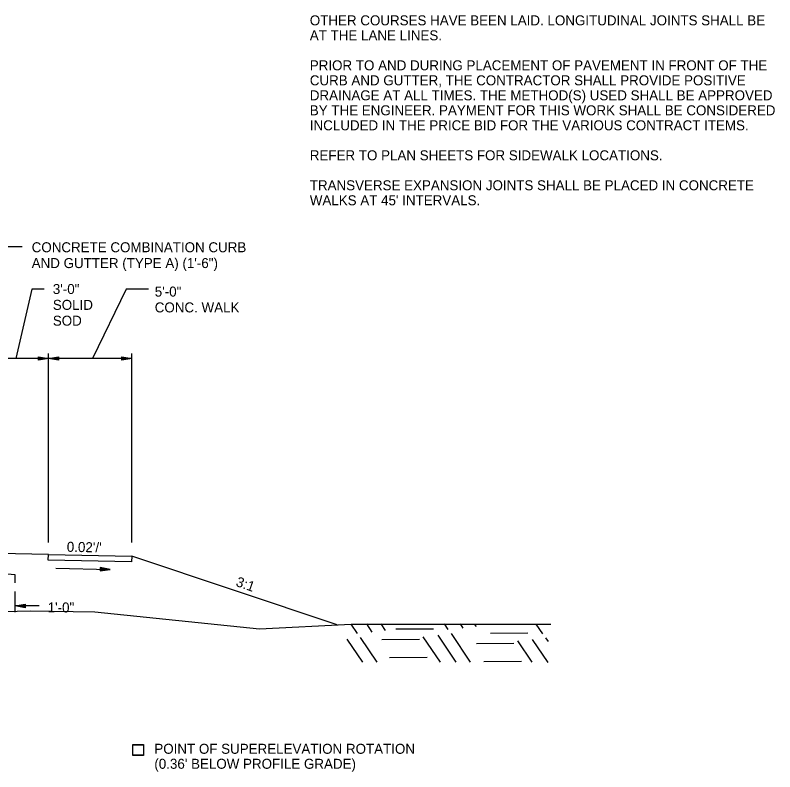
# Model space of a CAD drawing. Extents: x 1001270 to 1003428, y 1840152 to 1842912.
# Drawn here: x 1002375.79 to 1002421.39, y 1842805.89 to 1842851.3 of the extents above; entities that cross this region are included whole.
import ezdxf

# ---------------------------------------------------------------- set-up
doc = ezdxf.new("R2010")
doc.units = 0
for name, color, linetype in [('19', 7, 'Continuous'), ('20', 7, 'Continuous'), ('8', 7, 'Continuous')]:
    doc.layers.add(name, color=color, linetype=linetype)

# ---------------------------------------------------------------- blocks, each defined once
blk = doc.blocks.new('TM')
at = {"layer": '8'}
for p, q in [((-120.309, 21.181), (-119.787, -20.829)), ((0, 0), (-120.309, 21.181)), ((-31.382, 2.945), (-120.176, 10.512)), ((-119.787, -20.829), (0, 0)), ((-119.911, -10.826), (-31.307, -3.057))]:
    blk.add_line(p, q, dxfattribs=at)

msp = doc.modelspace()

# ---------------------------------------------------------------- linework, layer by layer
at = {"layer": '19'}
for p, q in [((1002376.212, 1842837.391), (1002375.033, 1842837.391)), ((1002376.797, 1842834.856), (1002375.84, 1842830.699)), ((1002377.541, 1842834.856), (1002376.797, 1842834.856)), ((1002382.446, 1842834.856), (1002380.432, 1842830.685)), ((1002383.801, 1842834.856), (1002382.446, 1842834.856)), ((1002382.792, 1842830.699), (1002373.292, 1842830.699)), ((1002377.192, 1842830.594), (1002377.192, 1842830.804)), ((1002377.192, 1842830.804), (1002377.792, 1842830.699)), ((1002377.192, 1842830.749), (1002377.632, 1842830.714)), ((1002377.792, 1842830.699), (1002377.192, 1842830.594)), ((1002377.632, 1842830.684), (1002377.192, 1842830.644)), ((1002377.792, 1842819.647), (1002377.792, 1842830.999)), ((1002377.792, 1842830.699), (1002378.392, 1842830.804)), ((1002378.392, 1842830.594), (1002377.792, 1842830.699)), ((1002377.952, 1842830.714), (1002378.392, 1842830.749)), ((1002378.392, 1842830.644), (1002377.952, 1842830.684)), ((1002378.392, 1842830.804), (1002378.392, 1842830.594)), ((1002382.192, 1842830.594), (1002382.192, 1842830.804)), ((1002382.192, 1842830.804), (1002382.792, 1842830.699)), ((1002382.192, 1842830.749), (1002382.632, 1842830.714)), ((1002382.792, 1842830.699), (1002382.192, 1842830.594)), ((1002382.632, 1842830.684), (1002382.192, 1842830.644)), ((1002382.792, 1842819.647), (1002382.792, 1842830.999)), ((1002377.793, 1842818.921), (1002374.792, 1842818.981)), ((1002377.78, 1842818.588), (1002377.793, 1842818.921)), ((1002377.793, 1842818.921), (1002382.792, 1842818.821)), ((1002377.793, 1842818.921), (1002377.793, 1842818.921)), ((1002382.792, 1842818.821), (1002382.779, 1842818.488)), ((1002395.121, 1842814.711), (1002382.792, 1842818.821)), ((1002382.779, 1842818.488), (1002377.78, 1842818.588)), ((1002375.792, 1842817.22), (1002375.792, 1842817.711)), ((1002375.792, 1842815.465), (1002375.792, 1842816.703)), ((1002375.792, 1842815.843), (1002376.392, 1842815.948)), ((1002375.792, 1842815.843), (1002376.392, 1842815.948)), ((1002376.392, 1842815.738), (1002375.792, 1842815.843)), ((1002377.241, 1842815.843), (1002375.792, 1842815.843)), ((1002376.392, 1842815.738), (1002375.792, 1842815.843)), ((1002377.241, 1842815.843), (1002375.792, 1842815.843)), ((1002375.952, 1842815.858), (1002376.392, 1842815.893)), ((1002375.952, 1842815.858), (1002376.392, 1842815.893)), ((1002376.392, 1842815.788), (1002375.952, 1842815.828)), ((1002376.392, 1842815.788), (1002375.952, 1842815.828)), ((1002376.392, 1842815.948), (1002376.392, 1842815.738)), ((1002376.392, 1842815.948), (1002376.392, 1842815.738)), ((1002396.335, 1842814.182), (1002395.954, 1842814.756)), ((1002397.231, 1842814.274), (1002396.899, 1842814.762)), ((1002398.025, 1842814.366), (1002397.763, 1842814.761)), ((1002401.789, 1842814.421), (1002401.564, 1842814.76)), ((1002402.685, 1842814.513), (1002402.519, 1842814.758)), ((1002403.479, 1842814.605), (1002403.374, 1842814.755)), ((1002407.465, 1842814.171), (1002407.073, 1842814.754)), ((1002400.902, 1842814.451), (1002398.641, 1842814.439)), ((1002403.127, 1842812.458), (1002401.975, 1842814.179)), ((1002406.576, 1842814.21), (1002404.316, 1842814.189)), ((1002396.663, 1842812.466), (1002395.726, 1842813.848)), ((1002397.517, 1842812.464), (1002396.521, 1842813.939)), ((1002400.072, 1842813.822), (1002397.801, 1842813.81)), ((1002401.317, 1842812.463), (1002400.285, 1842813.995)), ((1002402.273, 1842812.461), (1002401.18, 1842814.087)), ((1002406.827, 1842812.457), (1002405.961, 1842813.745)), ((1002407.782, 1842812.455), (1002406.856, 1842813.837)), ((1002407.804, 1842813.703), (1002407.651, 1842813.929)), ((1002405.736, 1842813.581), (1002403.476, 1842813.56)), ((1002400.514, 1842812.752), (1002398.254, 1842812.731)), ((1002406.189, 1842812.502), (1002403.918, 1842812.489))]:
    msp.add_line(p, q, dxfattribs=at)
for points in [[(1002312.752, 1842826.926), (1002320.354, 1842826.025), (1002324.665, 1842824.376), (1002330.512, 1842821.441), (1002334.696, 1842820.564), (1002344.087, 1842818.08), (1002348.635, 1842817.711), (1002354.534, 1842817.137), (1002367.007, 1842815.856), (1002374.354, 1842815.492), (1002376.7, 1842815.553), (1002380.574, 1842815.492), (1002390.464, 1842814.462), (1002395.954, 1842814.756)], [(1002375.792, 1842817.711), (1002374.792, 1842817.788)], [(1002395.954, 1842814.756), (1002407.954, 1842814.756)], [(1002383.494, 1842806.872), (1002382.853, 1842806.872), (1002382.853, 1842807.513), (1002383.494, 1842807.513), (1002383.494, 1842806.872)], [(1002382.857, 1842806.875), (1002382.857, 1842807.517), (1002383.498, 1842807.517), (1002383.498, 1842806.875), (1002382.857, 1842806.875)]]:
    msp.add_lwpolyline(points, dxfattribs=at)
at = {"layer": '20'}
msp.add_line((1002378.23, 1842818.101), (1002381.501, 1842818.036), dxfattribs=at)

# ---------------------------------------------------------------- block references
at = {"layer": '19', "xscale": 0.0050063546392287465, "yscale": 0.005006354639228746, "rotation": -1.1310771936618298}
msp.add_blockref('TM', (1002381.501, 1842818.034), dxfattribs=at)

# ---------------------------------------------------------------- texts
at = {"layer": '19'}
for s, p in [('OTHER COURSES HAVE BEEN LAID. LONGITUDINAL JOINTS SHALL BE', (1002393.479, 1842850.692)), ('AT THE LANE LINES.', (1002393.479, 1842849.792)), ('PRIOR TO AND DURING PLACEMENT OF PAVEMENT IN FRONT OF THE', (1002393.479, 1842847.992)), ('CURB AND GUTTER, THE CONTRACTOR SHALL PROVIDE POSITIVE', (1002393.479, 1842847.092)), ('DRAINAGE AT ALL TIMES. THE METHOD(S) USED SHALL BE APPROVED', (1002393.479, 1842846.192)), ('BY THE ENGINEER. PAYMENT FOR THIS WORK SHALL BE CONSIDERED', (1002393.479, 1842845.292)), ('INCLUDED IN THE PRICE BID FOR THE VARIOUS CONTRACT ITEMS.', (1002393.479, 1842844.392)), ('REFER TO PLAN SHEETS FOR SIDEWALK LOCATIONS.', (1002393.479, 1842842.592)), ('TRANSVERSE EXPANSION JOINTS SHALL BE PLACED IN CONCRETE', (1002393.479, 1842840.792)), ("WALKS AT 45' INTERVALS.", (1002393.479, 1842839.892)), ('3\'-0"', (1002378.052, 1842834.564)), ('SOLID ', (1002378.052, 1842833.614)), ('SOD', (1002378.052, 1842832.664)), ('1\'-0"', (1002377.74, 1842815.45))]:
    msp.add_text(s, height=0.6, dxfattribs=at).set_placement(p)
for s, rotation, p in [('CONCRETE COMBINATION CURB', 360, (1002376.783, 1842837.072)), ('AND GUTTER (TYPE A) (1\'-6")', 360, (1002376.783, 1842836.122)), ('5\'-0"', 360, (1002384.171, 1842834.411)), ('CONC. WALK', 360, (1002384.171, 1842833.461)), ("0.02'/'", 358.8515, (1002378.885, 1842819.094)), ('3:1', 340.4943, (1002388.998, 1842817.052)), ('POINT OF SUPERELEVATION ROTATION', 359.9954, (1002384.146, 1842806.967)), ("(0.36' BELOW PROFILE GRADE)", 359.9954, (1002384.146, 1842806.067))]:
    msp.add_text(s, height=0.6, rotation=rotation, dxfattribs=at).set_placement(p)

doc.saveas('drawing.dxf')
